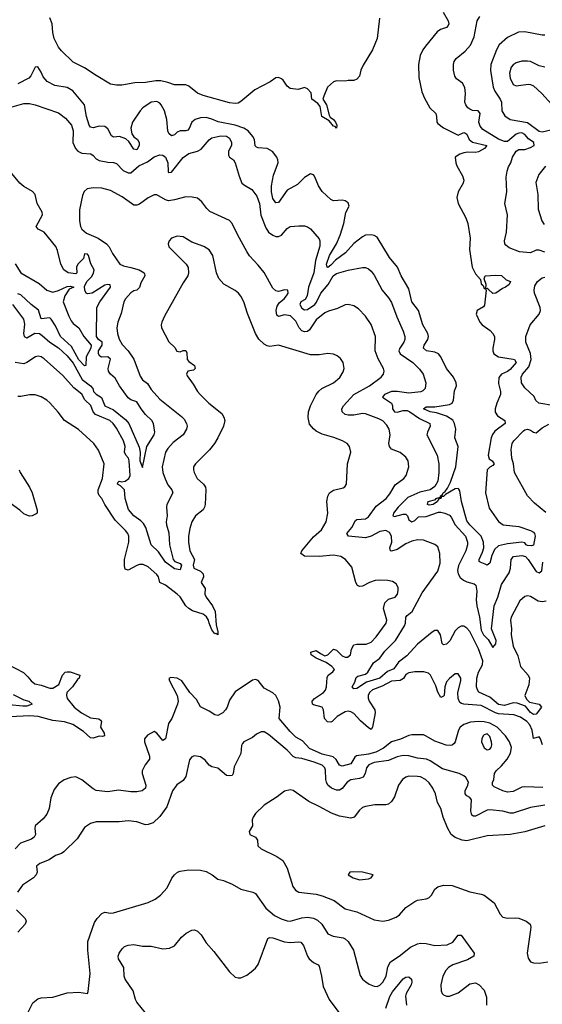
# Model space of a CAD drawing. Header units: inches. Extents: x 1173000 to 1307049, y 522583 to 678455.
# Tile 305 of 617: x 1272322 to 1275932, y 552696 to 559499. Entities that reach past the tile are written whole.
import ezdxf

# ---------------------------------------------------------------- set-up
doc = ezdxf.new("R2010")
doc.units = ezdxf.units.IN
doc.header["$MEASUREMENT"] = 0
doc.layers.add('B2575', color=7, linetype='Continuous')

msp = doc.modelspace()

# ---------------------------------------------------------------- linework, layer by layer
at = {"layer": 'B2575', "color": 5}
for points, elevation in [([(1275247.8, 559550), (1275281.3, 559490), (1275286.7, 559470), (1275282.4, 559457.6), (1275270, 559443.8), (1275228.9, 559431.1), (1275204.2, 559415.8), (1275124.3, 559315.7), (1275106, 559290), (1275088, 559252), (1275076.9, 559190), (1275078.5, 559098.5), (1275099.4, 558999.4), (1275116.7, 558956.7), (1275154, 558890), (1275195.2, 558850), (1275201.7, 558830), (1275203.8, 558790), (1275210, 558780.8), (1275250, 558751), (1275350, 558701.7), (1275390, 558718.6), (1275396.9, 558716.9), (1275410, 558707.6), (1275427.5, 558670), (1275450, 558653.7), (1275548.8, 558630), (1275531.7, 558610), (1275490, 558586.5), (1275470, 558581.5), (1275417.1, 558582.9), (1275390, 558578.2), (1275361.6, 558570), (1275330.4, 558549.6), (1275334, 558510), (1275341.3, 558490), (1275380.5, 558420.5), (1275390.4, 558390), (1275384.9, 558370), (1275350.3, 558309.7), (1275341.3, 558270), (1275350.4, 558230), (1275404.2, 558130), (1275418.3, 558090), (1275433.8, 557990), (1275428, 557910), (1275447.5, 557790), (1275470, 557742.6), (1275503.6, 557703.6), (1275510, 557674.8), (1275523.4, 557663.4), (1275530, 557640.7), (1275539.8, 557639.8), (1275542.8, 557630), (1275533, 557527), (1275524.6, 557515.4), (1275482, 557490), (1275474.8, 557465.2), (1275499.5, 557410), (1275516.4, 557390), (1275572.3, 557352.3), (1275590.8, 557330.8), (1275600.2, 557310), (1275602.4, 557290), (1275589.2, 557229.2), (1275589.2, 557210), (1275596.1, 557190), (1275628.7, 557168.7), (1275730, 557154), (1275738.5, 557150), (1275750.1, 557130), (1275710, 557082.6), (1275690, 557067.3), (1275650.1, 557049.9), (1275632.2, 557027.8), (1275630, 556986), (1275642.5, 556930), (1275642.7, 556910), (1275616.8, 556850), (1275606.8, 556810), (1275606.5, 556786.5), (1275622.2, 556762.2), (1275672.4, 556730), (1275674.9, 556710), (1275604.2, 556655.8), (1275587.3, 556632.7), (1275578.8, 556610), (1275557.8, 556490), (1275565.6, 556465.6), (1275584.4, 556450), (1275598, 556430), (1275590, 556418), (1275570, 556408.4), (1275550.1, 556389.9), (1275538.9, 556230), (1275564.1, 556124.1), (1275630, 556032.2), (1275660.7, 556010), (1275770, 555996.8), (1275850.6, 555970), (1275870, 555957.6), (1275877.6, 555950), (1275881.3, 555930), (1275870, 555869.5), (1275856.1, 555863.9), (1275830, 555866.3), (1275820.7, 555870), (1275810, 555883.7), (1275790, 555889.6), (1275690, 555878.2), (1275630, 555863.5), (1275601.5, 555838.5), (1275582.2, 555797.8), (1275570, 555744.5), (1275550, 555729.6), (1275538, 555738), (1275501.2, 555750), (1275496.2, 555756.2), (1275495.1, 555770), (1275519, 555821), (1275526.9, 555850), (1275526.1, 555890), (1275509.3, 555930), (1275431, 556010), (1275410, 556037.6), (1275373.3, 556170), (1275362.7, 556242.7), (1275355.9, 556255.9), (1275350, 556260.6), (1275330, 556258.4), (1275261.9, 556218.1), (1275250, 556205.5), (1275234.9, 556205.1), (1275230.9, 556190), (1275214.8, 556185.2), (1275206.7, 556170), (1275178.2, 556150), (1275150, 556144.2), (1275137.7, 556150), (1275143.5, 556170), (1275195.1, 556184.9), (1275196.9, 556190), (1275217.2, 556197.2), (1275227, 556193), (1275227.5, 556210), (1275242.4, 556217.6), (1275246.1, 556230), (1275259.9, 556240.1), (1275276.9, 556263.1), (1275296.3, 556303.7), (1275334.1, 556410), (1275350.5, 556550), (1275326.6, 556610), (1275334.2, 556670), (1275325.7, 556710), (1275312.9, 556732.9), (1275270, 556759.1), (1275201.8, 556781.8), (1275157, 556790), (1275109.9, 556810.1), (1275130, 556823.2), (1275190, 556824.1), (1275290, 556839.6), (1275310, 556848.3), (1275318.7, 556870), (1275324.9, 556935.1), (1275338.3, 556970), (1275336.2, 556990), (1275317.2, 557030), (1275269.2, 557089.2), (1275231.2, 557170), (1275214.4, 557190), (1275190, 557202), (1275131.9, 557211.9), (1275110.7, 557230), (1275115.4, 557250), (1275141.9, 557290), (1275145.7, 557310), (1275141, 557330), (1275106.2, 557390), (1275076.4, 557490), (1275030.4, 557550.4), (1275010, 557639.8), (1274957.8, 557730), (1274930.5, 557790), (1274875.6, 557855.6), (1274790, 557995.4), (1274770, 558008.6), (1274750, 558013.3), (1274710, 558009.8), (1274690, 557998.8), (1274630, 557952.7), (1274571.2, 557888.8), (1274502.6, 557837.4), (1274470, 557802.2), (1274450, 557787.5), (1274445.4, 557790), (1274441.9, 557810), (1274460.9, 557870), (1274510.5, 557949.5), (1274534.5, 558010), (1274559.6, 558090), (1274574.4, 558165.6), (1274596.4, 558210), (1274590, 558232.6), (1274570, 558248.2), (1274550, 558251.1), (1274490, 558247.8), (1274470, 558256.2), (1274410, 558311.5), (1274385.1, 558350), (1274357.8, 558417.8), (1274350, 558427), (1274330, 558433), (1274290, 558408.4), (1274239.8, 558360.2), (1274170, 558321), (1274110, 558236.8), (1274090, 558233.1), (1274070, 558262.4), (1274062.2, 558310), (1274061.4, 558350), (1274075.1, 558424.9), (1274106.3, 558510), (1274104.8, 558530), (1274096.8, 558550), (1274068.3, 558588.3), (1274030, 558609.8), (1273970, 558612.8), (1273957.6, 558617.6), (1273947.4, 558627.4), (1273942.5, 558670), (1273932.7, 558692.7), (1273900.8, 558730), (1273869.9, 558749.9), (1273810.3, 558770.3), (1273693.5, 558793.5), (1273650, 558812.1), (1273610, 558822.1), (1273570, 558821), (1273532.8, 558810), (1273511.8, 558790), (1273493.5, 558746.5), (1273483.7, 558736.3), (1273470, 558730.7), (1273430, 558731.9), (1273410, 558722.5), (1273390, 558703.5), (1273370, 558695.3), (1273351.8, 558711.8), (1273344.6, 558730), (1273339, 558810), (1273322.4, 558870), (1273299.6, 558910), (1273290, 558921.3), (1273270, 558933), (1273230, 558928.5), (1273173.2, 558890), (1273153.2, 558870), (1273100.9, 558790), (1273090.2, 558750), (1273095.5, 558710), (1273110.1, 558690.1), (1273136.2, 558670), (1273147.7, 558650), (1273146, 558630), (1273130, 558600.4), (1273110, 558604.7), (1273076.5, 558656.5), (1273054.6, 558674.6), (1273011.1, 558691.1), (1272970, 558687.7), (1272956.8, 558696.8), (1272930, 558744.4), (1272910, 558760.9), (1272870, 558763.7), (1272830, 558751.7), (1272810, 558756.8), (1272800.7, 558770), (1272782.8, 558830), (1272768.9, 558910), (1272688.3, 559008.3), (1272649.6, 559029.6), (1272565.3, 559045.3), (1272510.8, 559070.8), (1272483.7, 559103.7), (1272470, 559137), (1272448, 559172), (1272429, 559171), (1272398.3, 559110), (1272385, 559095), (1272310, 559055.3)], 720), ([(1274808, 559510), (1274792, 559370), (1274758.1, 559290), (1274694.6, 559185.4), (1274678.9, 559150), (1274670, 559109.2), (1274650, 559088.7), (1274630, 559079), (1274590, 559079), (1274570, 559074), (1274510, 559075.3), (1274490, 559068.7), (1274447.7, 559032.3), (1274421.5, 558970), (1274416, 558950), (1274441.8, 558910), (1274459.8, 558839.8), (1274466.1, 558826.1), (1274490, 558808.8), (1274503.6, 558790), (1274512.9, 558770), (1274510.4, 558749.6), (1274501.5, 558761.5), (1274490, 558762.2), (1274459.6, 558799.6), (1274409.2, 558829.2), (1274398, 558898), (1274380.5, 558920.5), (1274339.4, 558950), (1274334.1, 558994.1), (1274310, 559021.6), (1274290, 559029.3), (1274244.5, 559015.5), (1274190, 559022.4), (1274170, 559039.6), (1274141, 559081), (1274130, 559091.3), (1274110, 559099.7), (1274090, 559096), (1274051.3, 559068.7), (1273946.4, 559013.6), (1273850, 558933.8), (1273830, 558923.2), (1273810, 558919.3), (1273770, 558923.6), (1273590, 558974), (1273550, 558990.7), (1273490, 559039.3), (1273470, 559048.7), (1273391.9, 559048.1), (1273345.6, 559065.6), (1273296.5, 559076.5), (1273262.5, 559077.5), (1273190, 559064.2), (1273116.8, 559063.2), (1273027, 559047), (1272990, 559046.6), (1272950, 559054), (1272850, 559112.6), (1272770, 559167.2), (1272690, 559206.5), (1272610, 559283.7), (1272590, 559308.8), (1272559.7, 559370), (1272550.4, 559410), (1272546.7, 559470), (1272531, 559511)], 680), ([(1275950, 557893.1), (1275910, 557906.2), (1275890, 557907.1), (1275850, 557888.2), (1275774.4, 557894.4), (1275703.4, 557923.4), (1275680.3, 557940.3), (1275672.7, 557950), (1275670.4, 557970), (1275683.2, 558030), (1275691.2, 558150), (1275672.3, 558230), (1275687.1, 558310), (1275682.7, 558410), (1275688, 558452), (1275697.8, 558482.2), (1275713.6, 558510), (1275725.7, 558550), (1275750.9, 558590), (1275770, 558602.3), (1275810, 558601.8), (1275850, 558615.4), (1275874.4, 558630), (1275874, 558650), (1275836.4, 558676.4), (1275810, 558706.5), (1275790, 558716), (1275770, 558714.7), (1275750, 558707), (1275690, 558657.4), (1275670, 558656.2), (1275630, 558673.5), (1275520, 558740), (1275502.9, 558762.9), (1275493.2, 558790), (1275501.2, 558850), (1275498, 558858), (1275488.7, 558868.7), (1275450, 558872.2), (1275430, 558880.8), (1275417, 558890), (1275402.6, 558910), (1275397.4, 558930), (1275401.7, 558990), (1275396.5, 559030), (1275379.2, 559059.2), (1275339.3, 559090), (1275327.9, 559107.9), (1275318, 559150), (1275317.4, 559190), (1275323.1, 559210), (1275337, 559230), (1275399.4, 559280.6), (1275436.4, 559323.6), (1275460.7, 559379.3), (1275481.8, 559490), (1275499.4, 559520.6)], 740), ([(1275950, 559393), (1275930, 559391.5), (1275810, 559415.3), (1275767.8, 559412.2), (1275690, 559375.8), (1275634.4, 559325.6), (1275614.7, 559290), (1275576.2, 559190), (1275572.9, 559147.1), (1275592.9, 559032.9), (1275604, 559004), (1275640.7, 558950), (1275649.2, 558930), (1275652.8, 558870), (1275673.8, 558833.8), (1275710, 558809.2), (1275830, 558787.7), (1275910, 558728.7), (1275930, 558724.3), (1275990, 558738.2)], 760), ([(1275950, 559170.8), (1275910, 559180.9), (1275850, 559209), (1275830, 559213.3), (1275790, 559212.5), (1275750, 559200.2), (1275730, 559187.7), (1275716.6, 559170), (1275704.8, 559130), (1275710, 559095.5), (1275730, 559052.2), (1275750, 559041.8), (1275832.8, 559052.8), (1275850, 559051.8), (1275870, 559042), (1275929.3, 558989.3), (1275995.9, 558915.9)], 780), ([(1272270, 558896), (1272350, 558920.7), (1272390, 558920.8), (1272428.9, 558911.1), (1272590, 558854.2), (1272638, 558818), (1272680.3, 558770), (1272691.8, 558730), (1272688.7, 558650), (1272706.2, 558610), (1272723.1, 558590), (1272750, 558577.5), (1272812.2, 558572.2), (1272830, 558559.7), (1272850, 558536.8), (1272870, 558526.6), (1272930, 558514.2), (1272970, 558511.8), (1272990, 558505.1), (1273037.5, 558457.5), (1273070, 558439.8), (1273090, 558441.6), (1273144.7, 558490), (1273203.9, 558516.1), (1273250, 558552.2), (1273290, 558565.8), (1273310, 558562.8), (1273330, 558549.8), (1273343.9, 558510), (1273347.8, 558447.8), (1273350, 558442.6), (1273370, 558445), (1273450, 558546), (1273490, 558573.6), (1273549.4, 558590.6), (1273575.6, 558604.4), (1273631.6, 558668.4), (1273650, 558682), (1273710, 558696.7), (1273750, 558695), (1273770, 558679.8), (1273785, 558650), (1273785.8, 558630), (1273763, 558590), (1273763.6, 558563.6), (1273769.9, 558549.9), (1273798, 558530), (1273810.9, 558510), (1273836.8, 558416.8), (1273857, 558370), (1273875.1, 558355.1), (1273926.3, 558326.3), (1273959.6, 558279.6), (1273978.3, 558230), (1273987.4, 558147.4), (1274021.4, 558061.4), (1274041.4, 558030), (1274070, 558009.8), (1274090, 558002), (1274110, 558002), (1274130.2, 558010), (1274170, 558056.3), (1274190, 558069.6), (1274250, 558075.1), (1274290, 558073.6), (1274310, 558067.3), (1274330, 558053.6), (1274390, 557983.7), (1274395, 557970), (1274394.4, 557934.4), (1274365.2, 557834.8), (1274352.8, 557750), (1274316.4, 557650), (1274307.8, 557590), (1274293.3, 557566.7), (1274263.2, 557550), (1274255.9, 557530), (1274270, 557506.6), (1274290, 557494.2), (1274310, 557496.7), (1274360.3, 557530), (1274372.8, 557547.2), (1274401.3, 557610), (1274451.8, 557668.2), (1274486.5, 557730), (1274510, 557744.7), (1274590, 557768.7), (1274690, 557786.9), (1274710, 557786.6), (1274730, 557778.3), (1274750, 557762.4), (1274770, 557733.6), (1274825.4, 557630), (1274870, 557576.3), (1274890, 557544.7), (1274926.4, 557446.4), (1274970, 557347), (1274981.1, 557310), (1274982.3, 557290), (1274976, 557270), (1274947, 557230), (1274939.8, 557210), (1274948.7, 557190), (1275036.8, 557130), (1275083.2, 557083.2), (1275108.7, 557050), (1275127.6, 556990), (1275121.7, 556950), (1275106.4, 556933.6), (1275092.6, 556927.4), (1275010, 556917.4), (1274930, 556929.2), (1274890.4, 556929.6), (1274842.6, 556910), (1274826.6, 556890), (1274889.2, 556849.2), (1274896.1, 556830), (1274896.7, 556810), (1274910, 556790.4), (1274930, 556787.3), (1274970, 556798.5), (1274998.2, 556798.2), (1275017.2, 556790), (1275083.1, 556743.1), (1275154.3, 556710), (1275157.7, 556690), (1275137.6, 556650), (1275135, 556630), (1275204.2, 556490), (1275215.9, 556430), (1275216.8, 556370), (1275209.9, 556310), (1275190, 556272.8), (1275156.4, 556250), (1275085.2, 556234.8), (1275002, 556198), (1274935.1, 556130), (1274904.5, 556090), (1274898.7, 556070), (1274910, 556066.4), (1274970, 556082.7), (1274990, 556081.6), (1275000.1, 556070), (1275010, 556043.7), (1275030, 556030.5), (1275050, 556038.7), (1275076.2, 556063.8), (1275130, 556065.3), (1275215.3, 556095.3), (1275230, 556096.8), (1275258.4, 556090), (1275290, 556075), (1275302.7, 556062.7), (1275329, 556010), (1275401.4, 555930), (1275415.4, 555890), (1275415.9, 555870), (1275404.1, 555830), (1275351.7, 555728.3), (1275346.1, 555693.9), (1275351.1, 555670), (1275365.1, 555645.1), (1275387.5, 555627.5), (1275410, 555614.7), (1275461.5, 555601.5), (1275472.3, 555592.3), (1275480.4, 555550), (1275475.4, 555490), (1275478.6, 555450), (1275496.7, 555370), (1275510, 555281), (1275525.8, 555250), (1275557.1, 555217.1), (1275590, 555162.4), (1275610, 555187.6), (1275612.6, 555210), (1275580.6, 555290), (1275600.1, 555450), (1275625.5, 555510), (1275650, 555595.8), (1275703.4, 555676.6), (1275712.6, 555710), (1275715.9, 555770), (1275733.4, 555790), (1275790, 555798.1), (1275815.7, 555790), (1275834.6, 555770), (1275890, 555687.1), (1275910, 555678.3), (1275929.1, 555690.9), (1275935.5, 555750)], 740), ([(1272273, 557530), (1272348.8, 557430), (1272355.7, 557395.7), (1272348.7, 557331.3), (1272353.7, 557310), (1272370, 557301.3), (1272427.1, 557332.9), (1272457.6, 557330), (1272477.5, 557317.5), (1272530, 557270.4), (1272590, 557231.3), (1272650, 557176.6), (1272690, 557125.2), (1272752.2, 557012.2), (1272810, 556969), (1272826.4, 556950), (1272832.7, 556930), (1272850, 556910.5), (1272887.7, 556887.7), (1272909.2, 556830), (1272970, 556804), (1273054.7, 556734.7), (1273076.1, 556710), (1273146.4, 556546.4), (1273153.3, 556510), (1273151.2, 556451.2), (1273170, 556406), (1273199.3, 556550), (1273251.5, 556630), (1273255.8, 556650), (1273245.7, 556710), (1273234.7, 556730), (1273191.1, 556770), (1273159.7, 556810), (1273130, 556858), (1273090, 556873.2), (1273070, 556887.4), (1273012.2, 556970), (1272982.2, 557022.2), (1272948.6, 557050), (1272934.3, 557070), (1272933.3, 557090), (1272950, 557153.2), (1272930, 557170.5), (1272887.1, 557167.1), (1272875.2, 557175.2), (1272866.8, 557190), (1272866.7, 557210), (1272891.1, 557250), (1272891.1, 557270), (1272866.4, 557290), (1272853.3, 557310), (1272854.6, 557510), (1272874.5, 557550), (1272950.1, 557650), (1272947.8, 557667.8), (1272930, 557670.1), (1272910, 557664.2), (1272822.7, 557610), (1272790, 557604.9), (1272781.9, 557610), (1272770.8, 557630), (1272770, 557655.1), (1272785.5, 557690), (1272816.7, 557723.3), (1272832.2, 557747.8), (1272835.8, 557770), (1272813.1, 557813.1), (1272797.9, 557870), (1272790, 557879.8), (1272770, 557880.7), (1272763.1, 557850), (1272723.4, 557810), (1272714.6, 557790), (1272716.2, 557750), (1272710, 557742.6), (1272656, 557750), (1272627.4, 557770), (1272604.9, 557810), (1272583.4, 557903.4), (1272571, 557931), (1272490.4, 558030), (1272450.5, 558050.5), (1272434.8, 558070), (1272478.7, 558150), (1272477.6, 558170), (1272442.6, 558230), (1272428.5, 558290), (1272411.2, 558311.2), (1272350, 558346.3), (1272322, 558370), (1272190, 558530.3)], 740), ([(1275953, 558487), (1275907.4, 558430), (1275887.1, 558372.9), (1275900.8, 558290), (1275903.5, 558190), (1275929.3, 558109.3), (1275944.6, 558084.6)], 760), ([(1275958.9, 555481.1), (1275930, 555476.3), (1275902.4, 555482.4), (1275850, 555512.8), (1275830, 555518.7), (1275810, 555514.7), (1275776.6, 555483.4), (1275716.3, 555370), (1275712.8, 555350), (1275718.4, 555290), (1275715.6, 555250), (1275731, 555170), (1275762.7, 555102.7), (1275780.8, 555030), (1275834.2, 554970), (1275842.2, 554950), (1275837.4, 554902.6), (1275811.6, 554830), (1275823.4, 554803.4), (1275843.3, 554783.3), (1275910, 554770.7), (1275925.8, 554750), (1275890, 554700.6), (1275870, 554697.9), (1275850, 554711.2), (1275815.4, 554755.4), (1275757.8, 554777.8), (1275730, 554780.1), (1275670, 554760.6), (1275630, 554766.5), (1275570, 554819.1), (1275493.8, 554853.8), (1275483.5, 554870), (1275478, 554890), (1275480.2, 554950), (1275489.9, 554990), (1275518.3, 555041.7), (1275521.5, 555070), (1275490, 555153.3), (1275430, 555271.3), (1275410, 555295.1), (1275390, 555307.8), (1275370, 555309.6), (1275350, 555298.3), (1275330, 555276.4), (1275293.1, 555206.9), (1275270, 555183.5), (1275250, 555180.4), (1275240.9, 555190), (1275228.2, 555250), (1275210, 555279.2), (1275190, 555278.5), (1275170, 555268.3), (1275070, 555183.5), (1274996.9, 555103.1), (1274939, 555061), (1274906.2, 555013.8), (1274863.4, 554996.6), (1274810, 554949.9), (1274717.4, 554922.6), (1274650, 554879.2), (1274630, 554875), (1274617.1, 554890), (1274637.6, 554922.4), (1274645.8, 554954.2), (1274656.9, 554963.1), (1274710, 554977.7), (1274727.5, 554990), (1274765.5, 555054.5), (1274810, 555087), (1274844.5, 555135.5), (1274917.3, 555210), (1274978.8, 555310), (1274987.3, 555330), (1274988.8, 555371.2), (1274997, 555383), (1275033.7, 555410), (1275101.8, 555538.2), (1275210, 555688.4), (1275225, 555745), (1275224.2, 555810), (1275210, 555856.2), (1275190, 555874), (1275110, 555903.5), (1275070, 555905.6), (1275030, 555895.2), (1274990, 555877.7), (1274930, 555838), (1274890, 555827.8), (1274883.7, 555830), (1274879.2, 555850), (1274892.9, 555890), (1274889.8, 555929.8), (1274875.2, 555955.2), (1274850, 555968.7), (1274810, 555962.8), (1274750, 555931.4), (1274710, 555920.1), (1274594, 555930), (1274583.3, 555943.3), (1274581.6, 555950), (1274616.8, 555990), (1274641.1, 556038.9), (1274650, 556044.7), (1274709.9, 556050.1), (1274730, 556064), (1274783.1, 556136.9), (1274853.3, 556190), (1274877.8, 556222.2), (1274914.6, 556285.4), (1274974, 556330), (1274991.6, 556350), (1275009.6, 556410), (1275004.2, 556450), (1274990, 556476.2), (1274950, 556507.8), (1274891, 556531), (1274876.3, 556550), (1274871.1, 556570), (1274879.8, 556630), (1274873.5, 556670), (1274858.3, 556698.3), (1274830, 556726.9), (1274802.2, 556742.2), (1274710, 556776.2), (1274690, 556777.3), (1274630, 556765.4), (1274590, 556765.7), (1274569.5, 556770), (1274548.3, 556790), (1274547.2, 556810), (1274558, 556830), (1274629.8, 556910), (1274738.2, 556970), (1274818.3, 557030), (1274835.1, 557050), (1274838.9, 557070), (1274835.4, 557090), (1274796.7, 557156.7), (1274776.3, 557210), (1274779.3, 557310), (1274750, 557391.8), (1274709.7, 557450), (1274660.9, 557500.9), (1274630, 557521.5), (1274590, 557532), (1274570, 557529.8), (1274517, 557503), (1274454.3, 557485.7), (1274430, 557472.4), (1274370, 557426.2), (1274323.8, 557356.2), (1274310, 557343.9), (1274290, 557342.1), (1274269.9, 557350), (1274252.4, 557370), (1274230, 557416.5), (1274192.1, 557452.1), (1274150, 557458.7), (1274110, 557448.9), (1274097, 557457), (1274093.1, 557490), (1274100.6, 557519.4), (1274115.9, 557544.1), (1274149.6, 557570), (1274164.2, 557590), (1274175.6, 557610), (1274174, 557630), (1274152.1, 557632.1), (1274110, 557620.7), (1274090, 557625.1), (1274070, 557642.9), (1274010, 557751.6), (1273970, 557803.6), (1273910, 557866.6), (1273890, 557897), (1273827.7, 558010), (1273790, 558091.5), (1273770, 558110.9), (1273634.3, 558174.3), (1273613.6, 558193.6), (1273580.8, 558240.8), (1273550, 558264.7), (1273512.8, 558272.8), (1273470, 558274.3), (1273390, 558253.7), (1273350, 558248.4), (1273330, 558254.7), (1273270, 558288.2), (1273250, 558288.4), (1273210, 558268.7), (1273150, 558225.2), (1273130, 558216.8), (1273110, 558217.2), (1273030, 558274.2), (1272950, 558317.8), (1272890, 558334.2), (1272830, 558336.4), (1272788.9, 558331.1), (1272767.4, 558312.6), (1272755.4, 558284.6), (1272735.3, 558184.7), (1272734.2, 558110), (1272742.4, 558070), (1272751.1, 558051.1), (1272783.2, 558023.2), (1272864.9, 557990), (1272922, 557950), (1272939.3, 557930), (1272962.8, 557882.8), (1273013, 557810), (1273037.8, 557797.8), (1273090, 557787.6), (1273146, 557770), (1273182.4, 557750), (1273183.9, 557743.9), (1273185.7, 557730), (1273159.1, 557680.9), (1273150, 557647.6), (1273130, 557631), (1273110, 557624.7), (1273090, 557611), (1273051.7, 557570), (1273040.2, 557550), (1273023.2, 557470), (1272999.7, 557410), (1272993.5, 557370), (1272997.3, 557330), (1273010, 557292.4), (1273030, 557255.3), (1273071.8, 557210), (1273110, 557154), (1273154.9, 557034.9), (1273170.3, 557010.3), (1273205, 556985), (1273230, 556944.9), (1273290, 556877), (1273438.4, 556758.4), (1273458.2, 556738.2), (1273474.9, 556710), (1273477.4, 556690), (1273473.4, 556670), (1273451.8, 556630), (1273382.7, 556577.3), (1273344.2, 556535.8), (1273328.7, 556511.3), (1273304.8, 556410), (1273310.1, 556370.1), (1273325.8, 556325.8), (1273345.9, 556285.9), (1273372.9, 556250), (1273379, 556230), (1273338.4, 556150), (1273335.9, 556130), (1273340.9, 556070), (1273333.7, 556030), (1273335.3, 556010), (1273352.7, 555952.7), (1273357.5, 555870), (1273382.6, 555770), (1273394.4, 555754.4), (1273430, 555741.5), (1273439.8, 555730), (1273430, 555696.9), (1273390, 555704), (1273330, 555750.7), (1273281.4, 555821.4), (1273230.8, 555870), (1273192.9, 555990), (1273177.1, 556017.1), (1273157.6, 556037.6), (1273111.2, 556071.2), (1273074.3, 556114.3), (1273051.2, 556191.2), (1273045.7, 556250), (1273018, 556278), (1272997.7, 556290), (1272999.3, 556300.7), (1273008.7, 556310), (1273024.8, 556304.8), (1273050, 556310.1), (1273076.3, 556330), (1273083.8, 556350), (1273079, 556450), (1273073, 556470), (1273054.9, 556490), (1273045.2, 556510), (1273050.8, 556550), (1273039, 556590), (1272990, 556676.8), (1272966.3, 556710), (1272943.5, 556730), (1272845.7, 556770), (1272829.4, 556790), (1272813.2, 556833.2), (1272772.1, 556872.1), (1272750, 556910.7), (1272696.1, 556956.1), (1272620.3, 557040.3), (1272490, 557156.8), (1272470, 557169.8), (1272450, 557174.2), (1272430, 557168.8), (1272370.1, 557129.9), (1272350, 557122.2), (1272290, 557129.8)], 760), ([(1275933.9, 554490), (1275919.5, 554530), (1275910, 554543.4), (1275870, 554533.6), (1275860.6, 554590), (1275846.4, 554626.4), (1275824.5, 554650), (1275781.1, 554681.1), (1275735.6, 554695.6), (1275630, 554703.4), (1275607.8, 554710), (1275510, 554759.6), (1275390.6, 554770.6), (1275374, 554774), (1275362.2, 554782.2), (1275349.9, 554810), (1275348.7, 554850), (1275369.7, 554930), (1275368, 554950), (1275350, 554979.5), (1275330, 554979.6), (1275290, 554946.6), (1275270, 554923.5), (1275258.5, 554890), (1275252.6, 554830), (1275250, 554824), (1275230, 554816.4), (1275210, 554852.6), (1275196.2, 554896.2), (1275159.2, 554970), (1275145, 554985), (1275114.1, 554994.1), (1275050, 554992.5), (1275010, 554985.3), (1274990, 554975.5), (1274971.8, 554948.2), (1274950, 554932.7), (1274890, 554928.5), (1274825, 554895), (1274759.6, 554870), (1274738.2, 554850), (1274729.6, 554830), (1274728.6, 554811.4), (1274735.4, 554790), (1274773.8, 554730), (1274776.8, 554710), (1274758.2, 554610), (1274750, 554594.3), (1274730, 554605.8), (1274675.6, 554655.6), (1274630, 554706.2), (1274610, 554717.2), (1274590, 554721.1), (1274570, 554716.4), (1274515.2, 554684.8), (1274481.1, 554650), (1274470, 554646.3), (1274448.9, 554648.9), (1274428, 554670), (1274420.4, 554730), (1274410.9, 554750), (1274350, 554766), (1274345, 554770), (1274342.9, 554790), (1274358.3, 554810), (1274419.9, 554850), (1274433.2, 554866.8), (1274440.4, 554890), (1274445.2, 554954.8), (1274453.3, 554970), (1274485.7, 554994.3), (1274496.4, 555010), (1274478.6, 555030), (1274438.1, 555058.1), (1274370, 555087.1), (1274334.8, 555110), (1274333.3, 555130), (1274370, 555140.4), (1274399, 555119), (1274430, 555103.8), (1274450, 555110.9), (1274490, 555149.5), (1274510, 555142.8), (1274550, 555102.9), (1274570, 555093.5), (1274585.9, 555094.1), (1274607.1, 555110), (1274614.4, 555150), (1274630, 555180.3), (1274650, 555184.7), (1274715.8, 555184.2), (1274750, 555199), (1274784.6, 555235.4), (1274853.5, 555330), (1274858.5, 555350), (1274834.3, 555430), (1274845, 555470), (1274870, 555494.3), (1274914.5, 555510), (1274931.2, 555530), (1274935.8, 555555.8), (1274935.1, 555575.1), (1274921.7, 555601.7), (1274896.9, 555616.9), (1274863.8, 555623.8), (1274810, 555626.9), (1274776.7, 555623.3), (1274738.8, 555610), (1274690, 555584.5), (1274670, 555583.7), (1274655.3, 555590), (1274644.2, 555610), (1274616.3, 555716.3), (1274571.6, 555770), (1274539.5, 555790), (1274490, 555799.6), (1274390.1, 555789.9), (1274290, 555792.9), (1274263.5, 555810), (1274271.5, 555830), (1274350, 555927.1), (1274405.5, 555974.5), (1274439.2, 556030), (1274450.8, 556090), (1274442.9, 556170), (1274450, 556207.3), (1274462.2, 556230), (1274490, 556247.8), (1274556.6, 556263.4), (1274567.9, 556272.1), (1274578, 556290), (1274585.7, 556430), (1274608.2, 556510), (1274600.5, 556550), (1274582.9, 556570), (1274552, 556590), (1274492.7, 556612.7), (1274410, 556635.3), (1274370, 556655), (1274350, 556671), (1274324.1, 556704.1), (1274313.5, 556750), (1274317.7, 556790), (1274329.8, 556830), (1274370, 556910.4), (1274387.5, 556932.5), (1274409.6, 556950), (1274490, 556990.3), (1274533.4, 557026.6), (1274555.2, 557064.8), (1274562, 557090), (1274556.9, 557130), (1274538.4, 557158.4), (1274515.6, 557175.6), (1274488.4, 557188.4), (1274450, 557193.6), (1274390, 557182.6), (1274330, 557184.2), (1274110.5, 557249.5), (1274050, 557241.3), (1274030, 557245.1), (1274010, 557256), (1273972.5, 557292.5), (1273951.6, 557330), (1273896.4, 557470), (1273870.9, 557550), (1273849.8, 557589.8), (1273833, 557610), (1273810, 557626.9), (1273731.3, 557671.3), (1273696.4, 557710), (1273681, 557750), (1273655.8, 557870), (1273629.8, 557909.8), (1273592.9, 557932.9), (1273510, 557962.6), (1273450, 557999.7), (1273410, 558003.5), (1273370.7, 557990), (1273354, 557970), (1273346.8, 557950), (1273350.8, 557930), (1273472.4, 557810), (1273485.7, 557785.7), (1273488.5, 557750), (1273482.4, 557730), (1273450, 557680.9), (1273322, 557450), (1273303.8, 557410), (1273299.3, 557390), (1273302.4, 557370), (1273352.3, 557272.3), (1273393.7, 557233.7), (1273408.1, 557208.1), (1273430, 557204.1), (1273450, 557212.2), (1273470, 557213.4), (1273476.2, 557196.2), (1273478.9, 557150), (1273490, 557136.8), (1273530.1, 557110.1), (1273534.8, 557090), (1273523, 557077), (1273483, 557070), (1273474, 557050), (1273478.3, 557038.3), (1273521.1, 556981.1), (1273550, 556930.5), (1273568.8, 556910), (1273628.9, 556850), (1273717.9, 556777.9), (1273732.5, 556752.5), (1273738.8, 556730), (1273730.2, 556689.8), (1273691.5, 556610), (1273666.5, 556570), (1273632.4, 556527.6), (1273536.5, 556430), (1273523.2, 556410), (1273521.3, 556390), (1273527.1, 556370), (1273547.8, 556330), (1273591.8, 556290), (1273605.3, 556270), (1273608, 556250), (1273602.8, 556150), (1273598.9, 556130), (1273588.1, 556111.9), (1273536.5, 556070), (1273511.4, 556030), (1273496.4, 555983.6), (1273487, 555930), (1273486.8, 555890), (1273495.9, 555830), (1273529.5, 555770), (1273520.7, 555730), (1273524.2, 555710), (1273570, 555688.6), (1273589.6, 555670), (1273591.4, 555648.6), (1273575.8, 555610), (1273602.9, 555570), (1273599.9, 555530), (1273608.8, 555508.8), (1273653.1, 555450), (1273672.1, 555410), (1273678.7, 555318.7), (1273690.4, 555270), (1273690, 555249.7), (1273677.4, 555257.4), (1273670, 555256.2), (1273650, 555283.9), (1273630, 555329.7), (1273626, 555350), (1273612.6, 555372.6), (1273590, 555392.5), (1273514.6, 555414.6), (1273490, 555429.9), (1273469.7, 555449.7), (1273430, 555511.6), (1273410, 555530.5), (1273330, 555593.1), (1273289.7, 555610), (1273279.9, 555650), (1273270, 555666.4), (1273210, 555717.8), (1273174.5, 555734.5), (1273150, 555734.5), (1273130, 555728.2), (1273070, 555695.1), (1273050, 555702), (1273044.8, 555724.8), (1273046, 555770), (1273075.8, 555890), (1273075, 555930), (1273067.7, 555950), (1273051.8, 555970), (1272981.4, 556041.4), (1272909.9, 556149.9), (1272889, 556190), (1272870, 556211.2), (1272863.7, 556230), (1272863.7, 556250), (1272894.4, 556330), (1272906.2, 556430), (1272865.2, 556525.2), (1272833.6, 556570), (1272728, 556668), (1272630.7, 556730.7), (1272588.2, 556788.2), (1272530, 556851.6), (1272509.8, 556869.8), (1272470, 556893.3), (1272428.1, 556908.1), (1272390, 556906.9), (1272330, 556895.1), (1272310, 556896.4)], 780), ([(1272291.3, 557811.3), (1272330, 557749.5), (1272456.2, 557676.2), (1272510, 557629.6), (1272550, 557615.7), (1272590, 557626.7), (1272650, 557656.2), (1272670, 557657.2), (1272696.5, 557650), (1272662.5, 557637.5), (1272634.6, 557590), (1272623.1, 557550), (1272660.1, 557450), (1272677.4, 557417.4), (1272690, 557400.2), (1272730, 557370.3), (1272764.6, 557310), (1272814.7, 557250), (1272814.3, 557230), (1272782, 557170), (1272778, 557110), (1272770, 557107.3), (1272730, 557149.9), (1272680, 557240), (1272602.6, 557310), (1272570, 557384.5), (1272538.3, 557430), (1272530, 557438.3), (1272470, 557432.8), (1272452.8, 557492.8), (1272402, 557530), (1272330, 557597.9), (1272310, 557604.6)], 720), ([(1276016.3, 556830), (1275908.4, 556850), (1275887.9, 556867.9), (1275874.8, 556894.8), (1275810, 556954.9), (1275787, 556990), (1275785.7, 557030), (1275795.2, 557050), (1275839.1, 557100.9), (1275854.8, 557150), (1275850, 557192.7), (1275818.8, 557270), (1275817.3, 557310), (1275846.9, 557390), (1275910, 557465.1), (1275918.5, 557490), (1275917.5, 557510), (1275878.5, 557610), (1275874.6, 557630), (1275879.5, 557660.5), (1275898.9, 557690), (1275930, 557715.5), (1275950, 557719.7)], 740), ([(1275955.2, 556095.2), (1275878, 556158), (1275829.2, 556209.2), (1275739, 556370), (1275732.1, 556430), (1275721.6, 556470), (1275715.6, 556530), (1275723.1, 556570), (1275736, 556590), (1275801.9, 556658.1), (1275810, 556665), (1275830, 556670.4), (1275850, 556663.2), (1275870, 556649.1), (1275890, 556645.4), (1275930, 556678.7), (1275976.2, 556703.8)], 740), ([(1272318.5, 556390), (1272324.4, 556370), (1272388.9, 556268.9), (1272407.5, 556230), (1272442, 556110), (1272441.6, 556090), (1272436.1, 556083.9), (1272409, 556071), (1272390, 556069.8), (1272370, 556074.8), (1272350, 556085.6), (1272323.5, 556110), (1272230, 556176.5)], 780), ([(1272190, 555072.4), (1272348.1, 554988.1), (1272378.9, 554958.9), (1272401.1, 554930), (1272426, 554910), (1272470, 554901.6), (1272530, 554880.6), (1272550, 554879.4), (1272593.1, 554906.9), (1272617.1, 554970), (1272635.1, 554990), (1272650, 554994.1), (1272670, 554992.3), (1272737.4, 554970), (1272733.4, 554950), (1272720.8, 554939.2), (1272687, 554890), (1272648.5, 554850), (1272644.1, 554830), (1272649.3, 554810), (1272699, 554750), (1272748.4, 554710), (1272810, 554676.6), (1272869.1, 554669.1), (1272880.3, 554660.3), (1272885.7, 554650), (1272880.6, 554610), (1272904.2, 554570), (1272907.7, 554550), (1272894.6, 554545.4), (1272870, 554548.5), (1272830, 554535.3), (1272810, 554538), (1272761.6, 554581.6), (1272689.8, 554630), (1272631.2, 554648.8), (1272550, 554658), (1272450, 554685.2), (1272390, 554689.9), (1272257, 554683)], 780), ([(1275934.9, 554194.9), (1275810, 554198.7), (1275790, 554195.5), (1275730, 554166.8), (1275690, 554162.8), (1275658, 554170), (1275598.4, 554198.4), (1275587.2, 554210), (1275588.5, 554228.5), (1275596.5, 554250), (1275601.7, 554290), (1275611.9, 554310), (1275650, 554342.7), (1275689.5, 554390), (1275711.9, 554431.9), (1275719.9, 554470), (1275705.4, 554510), (1275677, 554550), (1275618.8, 554610), (1275570, 554638.6), (1275530, 554648), (1275490.4, 554649.6), (1275435.6, 554644.4), (1275389, 554630), (1275363.8, 554610), (1275352.6, 554590), (1275329.5, 554510.5), (1275322, 554498), (1275310, 554487.1), (1275295.7, 554484.3), (1275266.6, 554486.6), (1275190, 554513.4), (1275130, 554549.8), (1275110, 554557.3), (1275030, 554557.3), (1275010, 554552.8), (1274951.4, 554528.6), (1274890, 554510.7), (1274835.1, 554464.9), (1274780.8, 554439.2), (1274730, 554424.7), (1274647.2, 554412.8), (1274636.5, 554403.5), (1274610, 554357.3), (1274550, 554341.9), (1274530, 554348), (1274506.7, 554386.7), (1274486.7, 554406.7), (1274410, 554425.1), (1274323.8, 554463.8), (1274275.5, 554515.5), (1274230, 554542.3), (1274190, 554580.3), (1274115.1, 554670), (1274120.7, 554750), (1274110, 554794), (1274090, 554829.6), (1274070, 554847.8), (1274010, 554879.6), (1273970, 554933.2), (1273950, 554941.2), (1273930, 554936), (1273810, 554855.6), (1273770, 554796.9), (1273754.3, 554750), (1273742.4, 554730), (1273724.9, 554710), (1273690, 554691.3), (1273670, 554695.1), (1273630, 554722.6), (1273571.6, 554751.6), (1273542.9, 554802.9), (1273496.2, 554850), (1273442, 554930), (1273410, 554949), (1273366.4, 554953.6), (1273352.7, 554947.3), (1273356, 554930), (1273410.4, 554830), (1273416.4, 554790), (1273412.4, 554770), (1273372.9, 554670), (1273350, 554636.3), (1273330, 554529.8), (1273310, 554518), (1273270, 554569), (1273250, 554580.3), (1273204, 554556), (1273184, 554530), (1273184.5, 554510), (1273219.5, 554410), (1273218.3, 554390), (1273188.6, 554350), (1273167.9, 554310), (1273166.6, 554290), (1273192.7, 554210), (1273190, 554189.6), (1273168.5, 554171.5), (1273130, 554163.4), (1273090, 554164.1), (1273004.2, 554175.8), (1272930, 554165.1), (1272910, 554166.6), (1272850, 554174.5), (1272830, 554184.2), (1272750, 554248.1), (1272710, 554267.6), (1272675.8, 554264.2), (1272630, 554248), (1272590, 554219.6), (1272559.5, 554180.5), (1272537.8, 554122.2), (1272525, 554050), (1272508.9, 554010), (1272483.4, 553976.6), (1272428.2, 553930), (1272425.7, 553910), (1272430.3, 553870), (1272422, 553850), (1272402.4, 553837.6), (1272327.6, 553810), (1272289.4, 553770.6)], 820), ([(1272276.7, 554836.7), (1272350, 554799), (1272384.9, 554790), (1272408.2, 554770), (1272370, 554756.8), (1272344.3, 554755.7), (1272250, 554764.5)], 760), ([(1275950, 554071.6), (1275850, 554057.1), (1275730, 554016.8), (1275710, 554016.2), (1275659, 554030), (1275570, 554040.7), (1275550, 554037.3), (1275470, 553997.1), (1275455.6, 553995.6), (1275443.8, 554003.8), (1275437, 554030), (1275441.4, 554110), (1275430, 554125.6), (1275410, 554136.8), (1275398.5, 554150), (1275399.2, 554170), (1275418.2, 554210), (1275421.1, 554230), (1275403.5, 554263.5), (1275390, 554275.6), (1275357.2, 554290), (1275242, 554322), (1275158.1, 554378.1), (1275130.9, 554390.9), (1275070, 554396.3), (1275010, 554412.7), (1274970, 554414.2), (1274930, 554405.9), (1274870, 554381.2), (1274770, 554367.5), (1274734.4, 554350), (1274717.4, 554330), (1274707.1, 554290), (1274693.6, 554266.4), (1274670, 554256.5), (1274610, 554247.6), (1274583.8, 554230), (1274550, 554188.2), (1274530, 554175.9), (1274510, 554175.8), (1274475.6, 554190), (1274450, 554211), (1274439.9, 554230), (1274436.4, 554250), (1274434.4, 554314.4), (1274429.1, 554330), (1274410, 554348.4), (1274356.3, 554370), (1274270, 554393.4), (1274230, 554399.4), (1274210, 554408.3), (1274170, 554451.9), (1274040.6, 554560.6), (1274010, 554577.7), (1273990, 554579.7), (1273957.1, 554562.9), (1273930, 554540.5), (1273870.8, 554510), (1273861.5, 554498.5), (1273854.9, 554485.1), (1273849.1, 554430), (1273803.2, 554336.8), (1273797, 554290), (1273790, 554278), (1273770, 554273.6), (1273750, 554277.6), (1273690, 554327.6), (1273650, 554337.6), (1273630, 554349.4), (1273602, 554382), (1273570, 554405.1), (1273530, 554412.3), (1273510, 554405.2), (1273494.9, 554385.1), (1273470, 554269.3), (1273450, 554242.9), (1273408, 554212), (1273376.4, 554170), (1273339.2, 554060.8), (1273290, 553994), (1273242.8, 553950), (1273210, 553938.7), (1273190, 553937), (1273130, 553957), (1273070, 553963.6), (1273010, 553957), (1272850, 553957), (1272810, 553945.1), (1272770, 553918), (1272719.5, 553840.5), (1272627.6, 553750), (1272610, 553738.5), (1272570, 553723.7), (1272525.1, 553694.9), (1272460.5, 553670), (1272438.8, 553650), (1272442.8, 553610), (1272436.3, 553590), (1272417.1, 553570), (1272341.7, 553518.3), (1272306, 553470)], 840), ([(1275950, 553929.9), (1275810, 553887.1), (1275710, 553869.9), (1275550, 553859.8), (1275410, 553826.4), (1275377, 553830), (1275328.6, 553848.6), (1275301.7, 553870), (1275276.6, 553916.6), (1275247.1, 553990), (1275230.8, 554050), (1275207.9, 554090), (1275192.7, 554150), (1275175.3, 554190), (1275150, 554225.3), (1275124.7, 554250), (1275090, 554267.6), (1275069.3, 554270.7), (1275010, 554271.9), (1274990, 554266), (1274965.7, 554250), (1274938.9, 554210), (1274910, 554129.5), (1274890, 554097.6), (1274870, 554079.7), (1274850, 554074.7), (1274774.5, 554074.5), (1274710, 554063.5), (1274690, 554055.1), (1274670, 554038.4), (1274631.2, 553988.8), (1274610, 553982), (1274530, 553997.2), (1274475.8, 554015.8), (1274390, 554063.9), (1274318, 554098), (1274210, 554174.5), (1274190, 554178), (1274150, 554169.3), (1274100.5, 554130), (1274010, 554071.3), (1273950, 554013.6), (1273934, 553990), (1273926.7, 553970), (1273930.5, 553930), (1273907.3, 553890), (1273911, 553870), (1273950.6, 553850), (1273964.9, 553830), (1273967.7, 553790), (1273990.5, 553770), (1274097.9, 553717.9), (1274139.5, 553690), (1274170, 553637.3), (1274209.3, 553509.3), (1274225.9, 553485.9), (1274250, 553470.3), (1274370, 553456.3), (1274410, 553446.4), (1274494.1, 553414.1), (1274570, 553356.1), (1274650, 553335.8), (1274770, 553280.9), (1274830, 553271.7), (1274870, 553276.5), (1274922.7, 553297.3), (1274945.3, 553314.7), (1274990, 553364.4), (1275050, 553406.3), (1275070, 553414.9), (1275130, 553424.6), (1275148.3, 553431.7), (1275165.1, 553450), (1275188.2, 553491.8), (1275210, 553507.3), (1275250, 553519.3), (1275310, 553516.1), (1275430, 553472.4), (1275510, 553458.3), (1275530, 553450.3), (1275598, 553398), (1275639.4, 553319.4), (1275658.7, 553298.7), (1275690, 553291.8), (1275745.6, 553294.4), (1275770, 553290.3), (1275820.7, 553270), (1275847.3, 553250), (1275852.4, 553230), (1275850.4, 553210.4), (1275826.4, 553050), (1275834.2, 553014.2), (1275850, 552990.8), (1275870, 552983), (1275910, 552981.3), (1275970, 552988.8)], 860), ([(1272353.6, 552586.4), (1272412.9, 552707.1), (1272446.7, 552733.3), (1272470, 552740.2), (1272550, 552745), (1272650, 552776), (1272730, 552779.5), (1272790, 552772), (1272794.8, 552785.2), (1272808, 552910), (1272792.8, 553070), (1272792.6, 553130), (1272839.2, 553260.8), (1272856.2, 553290), (1272890, 553323.8), (1272910, 553332.4), (1272950, 553327), (1272970, 553328.9), (1273210, 553400.1), (1273257, 553423), (1273294.3, 553450), (1273340.1, 553499.9), (1273373.1, 553566.9), (1273390, 553590.6), (1273411.4, 553608.6), (1273430, 553616.4), (1273490, 553625.3), (1273570, 553622.6), (1273610, 553613.7), (1273651.7, 553591.7), (1273690, 553560.7), (1273730.5, 553550.5), (1273790, 553527.3), (1273850, 553492.4), (1273932.1, 553472.1), (1273950, 553462), (1274021.3, 553361.3), (1274082, 553310), (1274127.2, 553287.2), (1274170, 553272.8), (1274190, 553271), (1274270, 553292.8), (1274310, 553298.8), (1274350, 553292.2), (1274378, 553278), (1274407.8, 553250), (1274450, 553182.6), (1274486.6, 553166.6), (1274555.5, 553155.5), (1274570, 553148.8), (1274590.2, 553130.2), (1274627.4, 553070), (1274674.6, 552894.6), (1274690.7, 552870), (1274711.9, 552851.9), (1274735.3, 552835.3), (1274770, 552821.6), (1274790, 552820.4), (1274810, 552828.5), (1274830.8, 552850), (1274854.2, 552890), (1274865.4, 552954.6), (1274882.2, 552990), (1274943.5, 553030), (1275021.3, 553090), (1275070, 553114.4), (1275090, 553118.5), (1275130, 553116), (1275190, 553101.5), (1275273.9, 553106.1), (1275314.3, 553125.7), (1275350, 553174), (1275370, 553174.4), (1275461.3, 553050), (1275459.3, 553030), (1275416, 553004), (1275312.7, 552970), (1275282.6, 552950), (1275264.9, 552930), (1275244.6, 552890), (1275230.4, 552830), (1275233, 552790), (1275240.7, 552770), (1275250, 552760.7), (1275270, 552753), (1275290, 552752.7), (1275350, 552776.4), (1275430, 552837.1), (1275470, 552845.5), (1275496.3, 552830), (1275530, 552793.4), (1275545.5, 552745.5), (1275547.1, 552690)], 840), ([(1272299.5, 553350), (1272360.3, 553290), (1272367, 553270), (1272358.7, 553250), (1272310, 553195.1)], 840), ([(1273190, 552636.3), (1273131.5, 552710), (1273121.3, 552730), (1273105.1, 552790), (1273049.8, 552870), (1273043.1, 552890), (1273041, 552950), (1273004.4, 553010), (1273001.1, 553030), (1273008.4, 553050), (1273030, 553080.3), (1273045.3, 553094.7), (1273070, 553105.7), (1273110, 553108.8), (1273170, 553097.1), (1273230, 553098.3), (1273310, 553080.6), (1273356.6, 553083.4), (1273390, 553101.3), (1273440.5, 553159.5), (1273472.4, 553187.6), (1273510, 553208.8), (1273530, 553211.6), (1273550, 553200.9), (1273575.8, 553175.8), (1273610, 553120.4), (1273661.6, 553061.6), (1273770, 552919.5), (1273810, 552884.9), (1273830, 552878.4), (1273850, 552878.4), (1273890, 552897.6), (1273920.5, 552919.5), (1273950, 552946.3), (1273968.6, 552971.4), (1274036.4, 553150), (1274050, 553157.3), (1274070, 553155.5), (1274150, 553126.8), (1274190, 553124.4), (1274250, 553128.7), (1274264.7, 553124.7), (1274283.2, 553103.2), (1274308.8, 553028.8), (1274321.1, 553010), (1274350, 552985.2), (1274383.1, 552970), (1274390, 552959.1), (1274407.3, 552890), (1274418.9, 552818.9), (1274460.2, 552730), (1274533.8, 552630)], 820), ([(1274851.4, 552670), (1274878.3, 552750), (1274897.3, 552782.7), (1274970, 552872.2), (1274990, 552883), (1275010, 552886.2), (1275028, 552870), (1275030.1, 552850), (1275026.3, 552830), (1274990.7, 552770), (1274986.6, 552753.4), (1274994.4, 552690)], 820)]:
    msp.add_lwpolyline(points, dxfattribs=dict(at, elevation=elevation))
for points, elevation in [([(1275590, 557607), (1275557.2, 557637.2), (1275550, 557642), (1275540.4, 557640.4), (1275542.7, 557670), (1275529.2, 557709.2), (1275538, 557730), (1275610, 557734.4), (1275650, 557730.4), (1275682, 557702), (1275711, 557690), (1275702, 557670), (1275678, 557650), (1275657.3, 557642.7), (1275610, 557609.5)], 720), ([(1275550, 554564.4), (1275530, 554558.3), (1275522.3, 554550), (1275512.9, 554530), (1275511.7, 554510), (1275530, 554468.2), (1275550, 554454.4), (1275570, 554459.5), (1275578.3, 554470), (1275583.9, 554490), (1275581.2, 554510), (1275570, 554547.3)], 840), ([(1274630, 553612.1), (1274602, 553610), (1274591, 553590), (1274624.7, 553570), (1274670, 553555.5), (1274730, 553563), (1274748.7, 553570), (1274764, 553590), (1274690, 553609.5)], 880)]:
    msp.add_lwpolyline(points, close=True, dxfattribs=dict(at, elevation=elevation))

doc.saveas('drawing.dxf')
